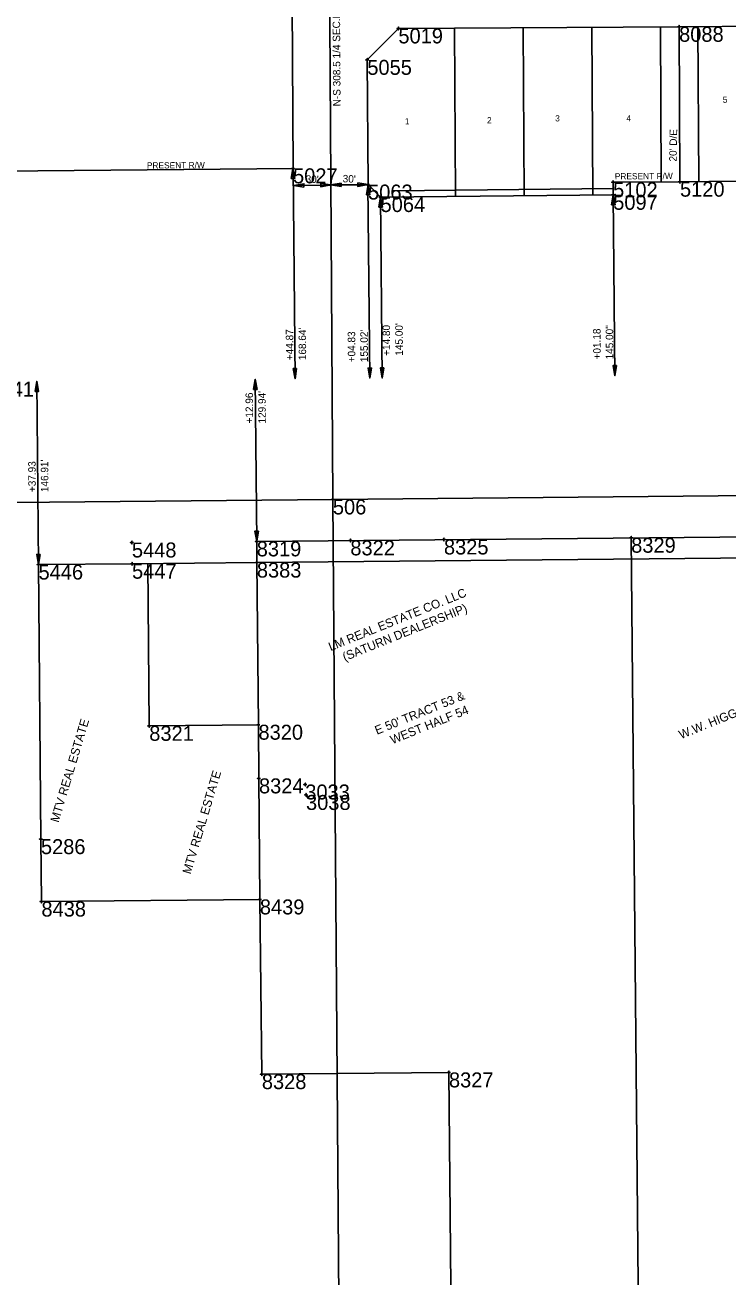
# Model space of a CAD drawing. Extents: x 2145146 to 2158053, y 137507 to 150829.
# Drawn here: x 2148036 to 2148600, y 142349 to 143352 of the extents above; entities that cross this region are included whole.
import ezdxf

# ---------------------------------------------------------------- set-up
doc = ezdxf.new("R2010")
doc.units = 0
for name, color, linetype in [('ALIGN_Cogo Points', 7, 'Continuous'), ('ALIGN_ROW Dimension', 7, 'Continuous'), ('ALIGN_ROW Line', 7, 'Continuous'), ('ALIGN_ROW Text', 7, 'Continuous'), ('PLSS_Block Line', 7, 'Continuous'), ('PLSS_Easement', 7, 'Continuous'), ('PLSS_Lot Line', 7, 'Continuous'), ('PLSS_Property Line', 7, 'Continuous'), ('PLSS_Section Line', 7, 'Continuous'), ('PLSS_Text', 7, 'Continuous'), ('PLSS_Text_TURNED OFF', 7, 'Continuous')]:
    doc.layers.add(name, color=color, linetype=linetype)

# ---------------------------------------------------------------- blocks, each defined once
blk = doc.blocks.new('Arrowhd')
at = {"layer": 'PLSS_Property Line'}
blk.add_lwpolyline([(0.125, -0.021), (0.125, 0.021), (0, 0)], close=True, dxfattribs=at)

msp = doc.modelspace()

# ---------------------------------------------------------------- linework, layer by layer
at = {"layer": 'ALIGN_Cogo Points'}
for points in [[(2148335.6, 143349.7), (2148335.6, 143350.9), (2148335.6, 143349.7), (2148334.4, 143349.7), (2148335.6, 143349.7), (2148335.6, 143348.5), (2148335.6, 143349.7), (2148336.8, 143349.7)], [(2148560.5, 143351), (2148560.5, 143352.2), (2148560.5, 143351), (2148559.3, 143351), (2148560.5, 143351), (2148560.5, 143349.8), (2148560.5, 143351), (2148561.7, 143351)], [(2148310.7, 143324.5), (2148310.7, 143325.7), (2148310.7, 143324.5), (2148309.5, 143324.5), (2148310.7, 143324.5), (2148310.7, 143323.3), (2148310.7, 143324.5), (2148311.9, 143324.5)], [(2148251.2, 143237.6), (2148251.2, 143238.8), (2148251.2, 143237.6), (2148250, 143237.6), (2148251.2, 143237.6), (2148251.2, 143236.4), (2148251.2, 143237.6), (2148252.4, 143237.6)], [(2148311.3, 143224.6), (2148311.3, 143225.8), (2148311.3, 143224.6), (2148310.1, 143224.6), (2148311.3, 143224.6), (2148311.3, 143223.4), (2148311.3, 143224.6), (2148312.5, 143224.6)], [(2148507.6, 143226.4), (2148507.6, 143227.6), (2148507.6, 143226.4), (2148506.4, 143226.4), (2148507.6, 143226.4), (2148507.6, 143225.2), (2148507.6, 143226.4), (2148508.8, 143226.4)], [(2148561.2, 143226.9), (2148561.2, 143228.1), (2148561.2, 143226.9), (2148560, 143226.9), (2148561.2, 143226.9), (2148561.2, 143225.7), (2148561.2, 143226.9), (2148562.4, 143226.9)], [(2148321.3, 143214.6), (2148321.3, 143215.8), (2148321.3, 143214.6), (2148320.1, 143214.6), (2148321.3, 143214.6), (2148321.3, 143213.4), (2148321.3, 143214.6), (2148322.5, 143214.6)], [(2148507.7, 143216.4), (2148507.7, 143217.6), (2148507.7, 143216.4), (2148506.5, 143216.4), (2148507.7, 143216.4), (2148507.7, 143215.2), (2148507.7, 143216.4), (2148508.9, 143216.4)], [(2148283.1, 142972.3), (2148283.1, 142973.5), (2148283.1, 142972.3), (2148281.9, 142972.3), (2148283.1, 142972.3), (2148283.1, 142971.1), (2148283.1, 142972.3), (2148284.3, 142972.3)], [(2148122.1, 142937.8), (2148122.1, 142939), (2148122.1, 142937.8), (2148120.9, 142937.8), (2148122.1, 142937.8), (2148122.1, 142936.6), (2148122.1, 142937.8), (2148123.3, 142937.8)], [(2148222.1, 142938.7), (2148222.1, 142939.9), (2148222.1, 142938.7), (2148220.9, 142938.7), (2148222.1, 142938.7), (2148222.1, 142937.5), (2148222.1, 142938.7), (2148223.3, 142938.7)], [(2148297.1, 142939.5), (2148297.1, 142940.7), (2148297.1, 142939.5), (2148295.9, 142939.5), (2148297.1, 142939.5), (2148297.1, 142938.3), (2148297.1, 142939.5), (2148298.3, 142939.5)], [(2148372.1, 142940.2), (2148372.1, 142941.4), (2148372.1, 142940.2), (2148370.9, 142940.2), (2148372.1, 142940.2), (2148372.1, 142939), (2148372.1, 142940.2), (2148373.3, 142940.2)], [(2148522.1, 142941.6), (2148522.1, 142942.8), (2148522.1, 142941.6), (2148520.9, 142941.6), (2148522.1, 142941.6), (2148522.1, 142940.4), (2148522.1, 142941.6), (2148523.3, 142941.6)], [(2148047.3, 142920.1), (2148047.3, 142921.3), (2148047.3, 142920.1), (2148046.1, 142920.1), (2148047.3, 142920.1), (2148047.3, 142918.9), (2148047.3, 142920.1), (2148048.5, 142920.1)], [(2148122.2, 142920.8), (2148122.2, 142922), (2148122.2, 142920.8), (2148121, 142920.8), (2148122.2, 142920.8), (2148122.2, 142919.6), (2148122.2, 142920.8), (2148123.4, 142920.8)], [(2148222.2, 142921.7), (2148222.2, 142922.9), (2148222.2, 142921.7), (2148221, 142921.7), (2148222.2, 142921.7), (2148222.2, 142920.5), (2148222.2, 142921.7), (2148223.4, 142921.7)], [(2148223.5, 142791.8), (2148223.5, 142793), (2148223.5, 142791.8), (2148222.3, 142791.8), (2148223.5, 142791.8), (2148223.5, 142790.6), (2148223.5, 142791.8), (2148224.7, 142791.8)], [(2148136, 142790.9), (2148136, 142792.1), (2148136, 142790.9), (2148134.8, 142790.9), (2148136, 142790.9), (2148136, 142789.7), (2148136, 142790.9), (2148137.2, 142790.9)], [(2148223.9, 142748.8), (2148223.9, 142750), (2148223.9, 142748.8), (2148222.7, 142748.8), (2148223.9, 142748.8), (2148223.9, 142747.6), (2148223.9, 142748.8), (2148225.1, 142748.8)], [(2148261, 142743.9), (2148261, 142745.1), (2148261, 142743.9), (2148259.8, 142743.9), (2148261, 142743.9), (2148261, 142742.7), (2148261, 142743.9), (2148262.2, 142743.9)], [(2148261.6, 142735.5), (2148261.6, 142736.7), (2148261.6, 142735.5), (2148260.4, 142735.5), (2148261.6, 142735.5), (2148261.6, 142734.3), (2148261.6, 142735.5), (2148262.8, 142735.5)], [(2148049.2, 142700.1), (2148049.2, 142701.3), (2148049.2, 142700.1), (2148048, 142700.1), (2148049.2, 142700.1), (2148049.2, 142698.9), (2148049.2, 142700.1), (2148050.4, 142700.1)], [(2148224.6, 142651.8), (2148224.6, 142653), (2148224.6, 142651.8), (2148223.4, 142651.8), (2148224.6, 142651.8), (2148224.6, 142650.6), (2148224.6, 142651.8), (2148225.8, 142651.8)], [(2148049.6, 142650.1), (2148049.6, 142651.3), (2148049.6, 142650.1), (2148048.4, 142650.1), (2148049.6, 142650.1), (2148049.6, 142648.9), (2148049.6, 142650.1), (2148050.8, 142650.1)], [(2148226.2, 142511.8), (2148226.2, 142513), (2148226.2, 142511.8), (2148225, 142511.8), (2148226.2, 142511.8), (2148226.2, 142510.6), (2148226.2, 142511.8), (2148227.4, 142511.8)], [(2148376.1, 142513.2), (2148376.1, 142514.4), (2148376.1, 142513.2), (2148374.9, 142513.2), (2148376.1, 142513.2), (2148376.1, 142512), (2148376.1, 142513.2), (2148377.3, 142513.2)]]:
    msp.add_lwpolyline(points, dxfattribs=at)
at = {"layer": 'ALIGN_ROW Dimension'}
for points in [[(2148251.2, 143237.6), (2148252.8, 143069)], [(2148311.2, 143224.5), (2148281.5, 143224.3)], [(2148311.2, 143224.6), (2148312.7, 143069.5)], [(2148281.5, 143224.2), (2148251.8, 143223.9)], [(2148321.3, 143214.7), (2148322.7, 143069.6)], [(2148507.7, 143216.4), (2148509.1, 143071.4)], [(2148047.3, 142920.1), (2148045.9, 143067)], [(2148222.1, 142938.7), (2148220.9, 143068.6)]]:
    msp.add_lwpolyline(points, dxfattribs=at)
at = {"layer": 'ALIGN_ROW Line'}
for points in [[(2147160.5, 143872.6), (2147356, 143279.2), (2147415.2, 143235.2), (2147516, 143231.9), (2147516, 143230.6), (2147812.6, 143233.6), (2148251.2, 143237.6), (2148247.5, 143853.9)], [(2148335.6, 143349.7), (2148310.7, 143324.5), (2148311.3, 143224.6), (2148321.3, 143214.6), (2148507.7, 143216.4), (2148507.6, 143226.4), (2148561.2, 143226.9), (2148607.6, 143227.4), (2148607.7, 143217.4), (2148632.1, 143220.6), (2148696.2, 143229.1), (2148759.9, 143237.6), (2148824, 143246.1), (2148890.3, 143254.9), (2148958.9, 143264), (2148993.9, 143268.7), (2149045.2, 143275.5)], [(2148049.2, 142700.1), (2148047.3, 142920.1), (2148122.2, 142920.8), (2148222.2, 142921.7), (2148222.1, 142938.7), (2148650.3, 142942.7), (2148650.5, 142927.7), (2148730.4, 142928.5), (2148730.3, 142943.5), (2149818, 142953.8), (2149818.3, 142923.8), (2149922.3, 142924.8), (2149922.4, 142905.9), (2149934.2, 142904.7)]]:
    msp.add_lwpolyline(points, dxfattribs=at)
at = {"layer": 'PLSS_Block Line'}
msp.add_lwpolyline([(2148335.6, 143349.6), (2148560.5, 143351), (2148629.2, 143351.4), (2148631, 143351.4)], dxfattribs=at)
at = {"layer": 'PLSS_Easement'}
for points in [[(2148546.2, 143226.8), (2148545.5, 143350.9)], [(2148576.2, 143227), (2148575.5, 143351)], [(2148331.3, 143219.7), (2148507.7, 143221.4)], [(2148822.2, 142927.4), (2148222.2, 142921.7)]]:
    msp.add_lwpolyline(points, dxfattribs=at)
at = {"layer": 'PLSS_Lot Line'}
for points in [[(2148381.3, 143215.2), (2148380.5, 143349.9)], [(2148436.3, 143215.7), (2148435.5, 143350.2)], [(2148491.3, 143216.2), (2148490.5, 143350.5)], [(2148561.2, 143226.9), (2148560.5, 143351)]]:
    msp.add_lwpolyline(points, dxfattribs=at)
at = {"layer": 'PLSS_Property Line'}
for points in [[(2148522.1, 142941.6), (2148528, 142314.6), (2148827.7, 142317.4)], [(2148528, 142314.6), (2148378, 142313.2), (2148376.1, 142513.2), (2148226.2, 142511.8), (2148224.6, 142651.8), (2148223.9, 142748.8), (2148223.5, 142791.8), (2148136, 142790.9), (2148134.8, 142920.9)], [(2148223.5, 142791.8), (2148222.2, 142921.7)], [(2148224.6, 142651.8), (2148049.6, 142650.1), (2148049.2, 142700.1)]]:
    msp.add_lwpolyline(points, dxfattribs=at)
at = {"layer": 'PLSS_Section Line'}
for points in [[(2148283.1, 142972.3), (2148266.4, 145612)], [(2148283.1, 142972.3), (2150921.7, 142997.3)], [(2145642.3, 142947.5), (2148283.1, 142972.3)], [(2148302.8, 140333.3), (2148283.1, 142972.3)]]:
    msp.add_lwpolyline(points, dxfattribs=at)

# ---------------------------------------------------------------- block references
at = {"layer": 'ALIGN_ROW Dimension'}
for p, xscale, yscale, rotation in [((2148251.1, 143237.6), 65, 65, -89.5450070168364), ((2148281.5, 143224.3), 65, 64.99999999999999, -179.2753491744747), ((2148311.2, 143224.6), 65, 64.99999999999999, -179.2753491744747), ((2148311.3, 143224.6), 65.00000000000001, 65, -89.45683902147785), ((2148321.3, 143214.7), 65.00000000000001, 65, -89.45683902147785), ((2148507.7, 143216.4), 65.00000000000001, 65, -89.45683902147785), ((2148252.8, 143069), 65, 64.99999999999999, 90.5463123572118), ((2148312.7, 143069.5), 65, 64.99999999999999, 90.5463123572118), ((2148322.7, 143069.6), 65, 64.99999999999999, 90.5463123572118), ((2148509.1, 143071.4), 65, 64.99999999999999, 90.54316097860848), ((2148045.9, 143067), 65, 65, -89.5450070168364), ((2148220.9, 143068.6), 65, 65, -89.5450070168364), ((2148222.1, 142938.8), 65, 64.99999999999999, 90.5463123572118), ((2148047.3, 142920.1), 65, 64.99999999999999, 90.5463123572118)]:
    msp.add_blockref('Arrowhd', p, dxfattribs=dict(at, xscale=xscale, yscale=yscale, rotation=rotation))
at = {"layer": 'ALIGN_ROW Dimension', "xscale": 65, "yscale": 65}
for p in [(2148251.8, 143223.9), (2148281.5, 143224.3)]:
    msp.add_blockref('Arrowhd', p, dxfattribs=at)

# ---------------------------------------------------------------- texts
at = {"layer": 'ALIGN_Cogo Points'}
for s, p in [('5019', (2148335.6, 143337.7)), ('8088', (2148560.5, 143339)), ('5055', (2148310.7, 143312.5)), ('5027', (2148251.2, 143225.6)), ('5063', (2148311.3, 143212.6)), ('5102', (2148507.6, 143214.4)), ('5120', (2148561.2, 143214.9)), ('5064', (2148321.3, 143202.6)), ('5097', (2148507.7, 143204.4)), ('6241', (2148007.9, 143054.7)), ('506', (2148283.1, 142960.3)), ('5448', (2148122.1, 142925.8)), ('8319', (2148222.1, 142926.7)), ('8322', (2148297.1, 142927.5)), ('8325', (2148372.1, 142928.2)), ('8329', (2148522.1, 142929.6)), ('5446', (2148047.3, 142908.1)), ('5447', (2148122.2, 142908.8)), ('8383', (2148222.2, 142909.7)), ('8321', (2148136, 142778.9)), ('8320', (2148223.5, 142779.8)), ('8324', (2148223.9, 142736.8)), ('3033', (2148261, 142731.9)), ('3038', (2148261.6, 142723.5)), ('5286', (2148049.2, 142688.1)), ('8438', (2148049.6, 142638.1)), ('8439', (2148224.6, 142639.8)), ('8327', (2148376.1, 142501.2)), ('8328', (2148226.2, 142499.8))]:
    msp.add_text(s, height=12, dxfattribs=at).set_placement(p)
at = {"layer": 'ALIGN_ROW Dimension'}
for s, rotation, p in [("30'", 358.3647, (2148261.2, 143226.1)), ("30'", 358.3647, (2148290.9, 143226.4)), ('+44.87', 90.3083, (2148251.5, 143083.9)), ("168.64'", 90.3083, (2148261.7, 143083.9)), ('+04.83', 90.3083, (2148301.1, 143082.2)), ("155.02'", 90.3083, (2148311.2, 143082.3)), ('+14.80', 90.3083, (2148329, 143087.4)), ("145.00'", 90.3083, (2148339.2, 143087.5)), ('+01.18', 90.3083, (2148497.7, 143084.5)), ("145.00''", 90.3083, (2148507.8, 143084.5)), ('+12.96', 90.3083, (2148219.2, 143033.2)), ("129.94'", 90.3083, (2148229.4, 143033.2)), ("146.91'", 90.3083, (2148055.2, 142978.2)), ('+37.93', 90.3083, (2148045.1, 142978.2))]:
    msp.add_text(s, height=6, rotation=rotation, dxfattribs=at).set_placement(p)
at = {"layer": 'ALIGN_ROW Text'}
for p in [(2148134.1, 143237.4), (2148509, 143228.7)]:
    msp.add_text('PRESENT R/W', height=5, rotation=0.4266, dxfattribs=at).set_placement(p)
at = {"layer": 'PLSS_Text'}
for s, rotation, p in [('N-S 308.5 1/4 SEC.LINE', 90.3472, (2148289.3, 143287.3)), ("20' D/E", 88.9509, (2148558.5, 143243))]:
    msp.add_text(s, height=6, rotation=rotation, dxfattribs=at).set_placement(p)
for s, p in [('5', (2148595.5, 143290.1)), ('1', (2148340.8, 143272.8)), ('2', (2148406.6, 143273.6)), ('3', (2148461.2, 143275.2)), ('4', (2148518.2, 143275.2))]:
    msp.add_text(s, height=5, dxfattribs=at).set_placement(p)
at = {"layer": 'PLSS_Text_TURNED OFF'}
for s, rotation, p in [('LM REAL ESTATE CO. LLC', 22, (2148281.3, 142850.7)), ('(SATURN DEALERSHIP)', 22, (2148292.6, 142842.6)), ('W.W. HIGGINBOTHAM REV. TRUST', 22, (2148562, 142780.2)), ("E 50' TRACT 53 &", 22, (2148318.4, 142783.7)), ('WEST HALF 54', 22, (2148330.8, 142776.1)), ('MTV REAL ESTATE ', 73.3186, (2148063.3, 142713)), ('MTV REAL ESTATE ', 73.3186, (2148169.1, 142671.6))]:
    msp.add_text(s, height=7, rotation=rotation, dxfattribs=at).set_placement(p)

doc.saveas('drawing.dxf')
